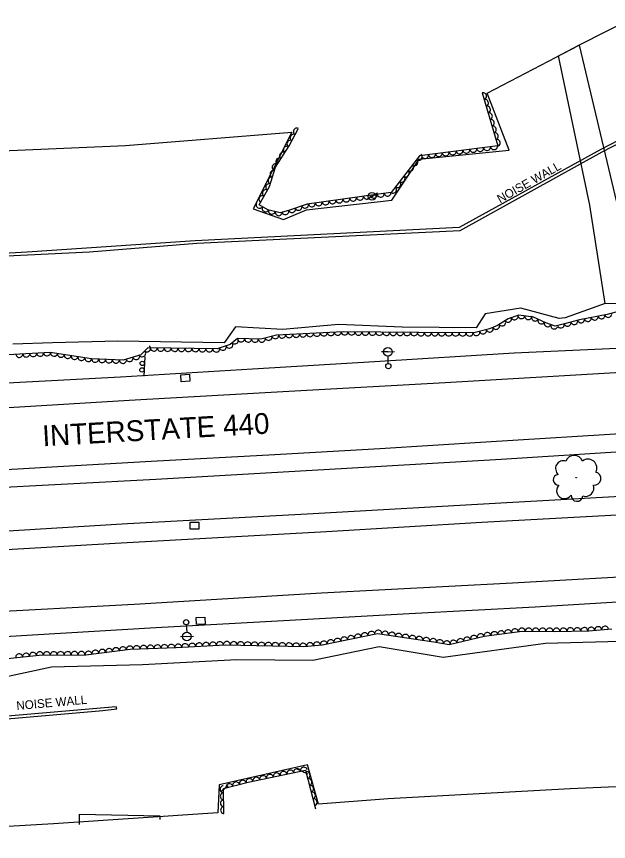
# Model space of a CAD drawing. Extents: x 1722896 to 1754269, y 648279 to 666297.
# Drawn here: x 1733941.2 to 1734282.4, y 649730.9 to 650206.1 of the extents above; entities that cross this region are included whole.
import ezdxf

# ---------------------------------------------------------------- set-up
doc = ezdxf.new("R2010")
doc.units = 0
for name, color, linetype in [('DESIGN - CENTERLINE - Proposed Text', 7, 'Continuous'), ('DESIGN - PUBLIC HEARING - Shapes', 7, 'Continuous'), ('DESIGN - SCRATCH - User 1', 7, 'Continuous'), ('DESIGN - SHEET - Linework', 7, 'Continuous'), ('SURVEY - CENTERLINE - Preliminary', 7, 'Continuous'), ('SURVEY - CENTERLINE - Preliminary Text', 7, 'Continuous'), ('SURVEY - DRAINAGE - Natural Features', 7, 'Continuous'), ('SURVEY - DTM - Breaklines', 7, 'Continuous'), ('SURVEY - VEGETATION - Features with Text', 7, 'Continuous')]:
    doc.layers.add(name, color=color, linetype=linetype)

msp = doc.modelspace()

# ---------------------------------------------------------------- linework, layer by layer
at = {"layer": 'DESIGN - CENTERLINE - Proposed Text'}
msp.add_lwpolyline([(1733977.46, 649740.61), (1733977.49, 649746.69), (1734023.84, 649745.72), (1734023.79, 649743.49)], dxfattribs=at)
at = {"layer": 'DESIGN - PUBLIC HEARING - Shapes'}
msp.add_line((1734015.07, 650010.09), (1734014.59, 649998.9), dxfattribs=at)
for centre in [(1734013.52, 650002.58), (1734013.68, 650006.32)]:
    msp.add_circle(centre, 1.25, dxfattribs=at)
at = {"layer": 'DESIGN - SCRATCH - User 1'}
for points in [[(1734278.65, 650128.23), (1734350.43, 650165.22), (1734349.5, 650166.68), (1734277.88, 650129.54), (1734277.89, 650129.51)], [(1734277.88, 650129.54), (1734196.4, 650084.53), (1734044.14, 650076.99), (1733947.26, 650070.45), (1733903.14, 650067.97), (1733846.39, 650062.48), (1733839.47, 650069.29), (1733763.37, 650059.77), (1733662.99, 650047.61), (1733636.81, 650044.61), (1733637.38, 650042.71)], [(1733637.38, 650042.71), (1733766.46, 650059.24), (1733839.18, 650067.97), (1733846.13, 650061.15), (1733903.71, 650066.74), (1733983.22, 650070.63), (1734045.19, 650075.66), (1734196.9, 650082.96), (1734278.65, 650128.23)], [(1733446.93, 649792.2), (1733629.48, 649793.9), (1733763.75, 649796.35), (1733855.98, 649797.74), (1733900.19, 649798.55), (1733990.9, 649806.46), (1733998.98, 649807.34), (1733998.66, 649808.57), (1733900.08, 649799.99), (1733813.41, 649798.68), (1733708.07, 649796.67), (1733567.5, 649794.67)]]:
    msp.add_lwpolyline(points, dxfattribs=at)
at = {"layer": 'SURVEY - CENTERLINE - Preliminary'}
for points in [[(1734255.58, 650184.4), (1734265.26, 650189.55), (1734298.02, 650206.14)], [(1733616.24, 650102.67), (1733750.82, 650119.57), (1733901.63, 650127.49), (1734004.1, 650131.83), (1734099.84, 650139.55), (1734077.61, 650095.37), (1734095.06, 650089.3), (1734108.26, 650094.81), (1734157.6, 650100.39), (1734173.27, 650123.92), (1734225.18, 650129.07), (1734212.49, 650161.95), (1734265.48, 650189.59), (1734286.97, 650099.14), (1734295.33, 650040.48)], [(1734295.33, 650040.48), (1734280.5, 650040.83), (1734271.58, 650097.44), (1734253.61, 650183.54), (1734255.58, 650184.4)], [(1734295.33, 650040.48), (1734280.5, 650040.83), (1734257.32, 650032.64), (1734253.86, 650032.17), (1734231.81, 650038.16), (1734211.33, 650034.81), (1734206.09, 650026.86), (1734163.53, 650027.2), (1734126.74, 650028.63), (1734094.69, 650025.93), (1734067.35, 650027.32), (1734060.9, 650018.13), (1733999.61, 650019.08), (1733961.95, 650018.16), (1733939.12, 650017.44)], [(1733607.23, 649802.24), (1733619.14, 649814.38), (1733681.37, 649817.4), (1733747.21, 649820.84), (1733813.29, 649817.46), (1733848.43, 649811.76), (1733887.09, 649813.53), (1733930.81, 649824.98), (1733961.4, 649831.52), (1734013.83, 649832.9), (1734068.15, 649835.67), (1734112.04, 649835.38), (1734150.25, 649843.32), (1734187.09, 649837.06), (1734246.01, 649845.16), (1734296.38, 649846.42)], [(1734348.77, 649765.16), (1734260.31, 649761.33), (1734155.46, 649755.52), (1734115.26, 649752.36), (1734108.91, 649775.12), (1734057.91, 649763.6), (1734057.16, 649747.42), (1733962.43, 649741), (1733870.56, 649735.75), (1733712.81, 649734.17), (1733563.48, 649730.91)]]:
    msp.add_lwpolyline(points, dxfattribs=at)
at = {"layer": 'SURVEY - CENTERLINE - Preliminary Text'}
for points in [[(1734301.81, 649956.07), (1734220.48, 649950.88), (1734131.61, 649945.81), (1734021.54, 649939.36), (1733919.47, 649934.02), (1733832.29, 649929.05), (1733727.11, 649923.18), (1733616.99, 649917.25), (1733531.68, 649913.99), (1733464.56, 649912.26), (1733406.75, 649912.72), (1733342.81, 649914.54), (1733274.96, 649919.59), (1733238.81, 649922.74), (1733185.09, 649929.55), (1733133.9, 649938.69), (1733073.43, 649951.76), (1733022.34, 649964.08), (1732970.97, 649979.26), (1732924.79, 649995.09), (1732879.46, 650012.26), (1732856.98, 650021.29), (1732850.17, 650024.36)], [(1733582.55, 649976.61), (1733628.65, 649978.32), (1733696.6, 649981.58), (1733766.42, 649985.88), (1733836.15, 649989.7), (1733906.78, 649993.59), (1734001.18, 649998.6), (1734077.19, 650003.19), (1734147.49, 650007.34), (1734227.94, 650012.49), (1734291.44, 650015.33)], [(1734306.6, 649930.59), (1734223.76, 649925.97), (1734108.71, 649919.44), (1734005.23, 649913.81), (1733895.38, 649907.1), (1733786.65, 649900.93), (1733684.61, 649895.58), (1733609.37, 649891.26), (1733530.4, 649888.22), (1733442.22, 649887.03), (1733342.17, 649889.65), (1733241.37, 649897), (1733146.01, 649910.52), (1733060.2, 649928.54), (1732976.3, 649951.63), (1732924.93, 649968.37), (1732878.63, 649985.6), (1732846.43, 649998.22), (1732835.13, 650003.3)], [(1734293.02, 650001.21), (1734188.32, 649995.12), (1734098.24, 649990.06), (1734006.21, 649984.89), (1733901.55, 649978.7), (1733802.93, 649973.42), (1733717.54, 649968.78), (1733632.4, 649964.05), (1733569.97, 649961.42)], [(1733592, 649926.51), (1733633.36, 649928.65), (1733711.88, 649932.96), (1733774.27, 649936.26), (1733841.26, 649939.94), (1733918.74, 649944.31), (1733961.58, 649946.66), (1734022.3, 649950.14), (1734086.65, 649953.74), (1734150.61, 649957.3), (1734211.64, 649961.07), (1734298.74, 649966.45)], [(1734316.03, 649884.62), (1734227.04, 649879.8), (1734116.98, 649873.99), (1734008.92, 649867.44), (1733915.96, 649862.48), (1733822.6, 649857.33), (1733730.22, 649851.85), (1733644.88, 649847.07), (1733564.26, 649843.52), (1733479.91, 649841.18), (1733381.77, 649842.06), (1733305.26, 649846.16), (1733233.28, 649851.95), (1733189.33, 649857.53), (1733142.07, 649864.89), (1733082.71, 649876.45), (1733033.05, 649888.27), (1732982.37, 649901.96), (1732935.11, 649916.49), (1732876.61, 649937.35), (1732823.05, 649958.66), (1732808.59, 649965.1)], [(1733584.68, 649879.55), (1733659.52, 649883.6), (1733738.79, 649887.91), (1733815.08, 649892.26), (1733909.01, 649897.53), (1733997.98, 649902.73), (1734119.95, 649909.44), (1734209.32, 649914.93), (1734308.59, 649920.32)], [(1733606.32, 649830.82), (1733646.3, 649832.85), (1733694, 649835.59), (1733748.79, 649838.16), (1733820.25, 649843.15), (1733890.32, 649846.28), (1733950.49, 649850.05), (1734021.45, 649854.25), (1734081.23, 649857.37), (1734167.46, 649862.21), (1734240.08, 649866.06), (1734319.03, 649870.8)]]:
    msp.add_lwpolyline(points, dxfattribs=at)
at = {"layer": 'SURVEY - DRAINAGE - Natural Features'}
for p, q in [((1734038.47, 649997.95), (1734038.47, 649997.95)), ((1734043.85, 649912.83), (1734043.85, 649912.83)), ((1734047.26, 649858), (1734047.26, 649858))]:
    msp.add_line(p, q, dxfattribs=at)
for points in [[(1734036.11, 649995.79), (1734035.84, 649999.78), (1734040.82, 650000.12), (1734041.1, 649996.13), (1734036.11, 649995.79)], [(1734041.35, 649910.84), (1734041.35, 649914.84), (1734046.35, 649914.83), (1734046.35, 649910.83), (1734041.35, 649910.84)], [(1734044.87, 649855.88), (1734044.67, 649859.87), (1734049.66, 649860.13), (1734049.86, 649856.13), (1734044.87, 649855.88)]]:
    msp.add_lwpolyline(points, dxfattribs=at)
at = {"layer": 'SURVEY - DTM - Breaklines'}
for p, q in [((1734146.05, 650102.54), (1734149.24, 650104.52)), ((1734146.05, 650102.54), (1734142.87, 650100.57)), ((1734155.28, 650012.99), (1734151.53, 650012.89)), ((1734155.28, 650012.99), (1734159.03, 650013.09)), ((1734155.46, 650006.24), (1734155.35, 650010.49)), ((1734039.06, 649855.73), (1734039.29, 649851.49)), ((1734039.42, 649848.99), (1734035.68, 649848.79)), ((1734039.42, 649848.99), (1734043.17, 649849.19))]:
    msp.add_line(p, q, dxfattribs=at)
for centre, radius in [((1734146.05, 650102.54), 2.25), ((1734155.28, 650012.99), 2.5), ((1734155.5, 650004.74), 1.5), ((1734038.98, 649857.23), 1.5), ((1734039.42, 649848.99), 2.5)]:
    msp.add_circle(centre, radius, dxfattribs=at)
at = {"layer": 'SURVEY - VEGETATION - Features with Text'}
for points in [[(1734209.63, 650162.11), (1734218.57, 650131.61), (1734173.5, 650125.9), (1734157.13, 650104.85), (1734149.75, 650103.73), (1734108.66, 650098.06), (1734097.89, 650094.37), (1734093.25, 650093.08), (1734086.13, 650094.72), (1734081, 650097.73), (1734087.04, 650108.27), (1734090.38, 650119.28), (1734098.32, 650131.67), (1734103.54, 650141.43)], [(1734295.8, 650038.25), (1734281.54, 650034.56), (1734265.73, 650031.38), (1734256.21, 650028.92), (1734251.65, 650027.81), (1734246.18, 650029.73), (1734239.25, 650032.95), (1734230.74, 650034.18), (1734224.6, 650031.98), (1734218.39, 650028.11), (1734213.74, 650026.14), (1734204.71, 650023.91), (1734172.83, 650024.1), (1734129.46, 650024.57), (1734091.02, 650022.6), (1734082.01, 650020.27), (1734068.5, 650020.61), (1734064.42, 650017.14), (1734056.82, 650014.71), (1734016.9, 650015.32), (1734012.87, 650011.16), (1734002.67, 650008.15), (1733984.42, 650008.96), (1733960.62, 650012.66), (1733936.2, 650011.24)], [(1733936.05, 649836.38), (1733954.29, 649838.31), (1733981.11, 649838.51), (1734006.65, 649841.68), (1734033.24, 649842.69), (1734061.4, 649844.27), (1734106.83, 649843.23), (1734117.36, 649844.25), (1734149.33, 649850.78), (1734181.66, 649845.91), (1734190.5, 649844.34), (1734210.72, 649849.15), (1734232.55, 649852.01), (1734251.17, 649851.89), (1734271.09, 649852.34), (1734284.35, 649853.4)], [(1734060.78, 649746.99), (1734060.43, 649761.44), (1734074.69, 649765.07), (1734107.73, 649772.01), (1734113.54, 649749.74)], [(1734109.17, 649769.62), (1734102.28, 649773.01)], [(1734063.21, 649763.03), (1734058.88, 649759.61)]]:
    msp.add_lwpolyline(points, dxfattribs=at)
msp.add_circle((1734263.76, 649940.48), 0.158, dxfattribs=at)
for centre, radius, start, end in [((1734262.58, 649948.19), 5.16, 21.2783, 158.8026), ((1734270.55, 649946.02), 5.13, 332.1742, 128.0127), ((1734256.4, 649945.74), 4.53, 72.2256, 229.0145), ((1734253.67, 649939.22), 3.11, 94.3418, 273.0874), ((1734274.26, 649939.94), 3.78, 262.4271, 77.4274), ((1734256.99, 649932.89), 4.52, 134.3624, 327.7821), ((1734269.15, 649934.6), 4.87, 252.2682, 19.1138), ((1734264.25, 649930.3), 3.44, 176.9811, 354.3003)]:
    msp.add_arc(centre, radius, start, end, dxfattribs=at)
for centre, major_axis in [((1734210.19, 650160.19), (0.56, -1.92)), ((1734211.32, 650156.35), (0.56, -1.92)), ((1734212.44, 650152.51), (0.56, -1.92)), ((1734213.57, 650148.67), (0.56, -1.92)), ((1734214.69, 650144.83), (0.56, -1.92)), ((1734102.73, 650139.92), (0.94, 1.76)), ((1734215.82, 650141), (0.56, -1.92)), ((1734100.84, 650136.39), (0.94, 1.76)), ((1734216.94, 650137.16), (0.56, -1.92)), ((1734096.89, 650129.44), (1.08, 1.68)), ((1734098.96, 650132.86), (0.94, 1.76)), ((1734218.07, 650133.32), (0.56, -1.92)), ((1734094.73, 650126.07), (1.08, 1.68)), ((1734180.66, 650126.8), (-1.98, -0.25)), ((1734184.62, 650127.31), (-1.98, -0.25)), ((1734188.59, 650127.81), (-1.98, -0.25)), ((1734192.56, 650128.31), (-1.98, -0.25)), ((1734196.53, 650128.82), (-1.98, -0.25)), ((1734200.5, 650129.32), (-1.98, -0.25)), ((1734204.46, 650129.82), (-1.98, -0.25)), ((1734208.43, 650130.32), (-1.98, -0.25)), ((1734212.4, 650130.83), (-1.98, -0.25)), ((1734216.37, 650131.33), (-1.98, -0.25)), ((1734092.58, 650122.7), (1.08, 1.68)), ((1734170.56, 650122.12), (-1.23, -1.58)), ((1734173.02, 650125.27), (-1.23, -1.58)), ((1734176.69, 650126.3), (-1.98, -0.25)), ((1734089.24, 650115.52), (0.58, 1.91)), ((1734090.42, 650119.34), (1.08, 1.68)), ((1734165.65, 650115.8), (-1.23, -1.58)), ((1734168.11, 650118.96), (-1.23, -1.58)), ((1734088.08, 650111.69), (0.58, 1.91)), ((1734163.19, 650112.65), (-1.23, -1.58)), ((1734086.82, 650107.9), (0.99, 1.74)), ((1734158.28, 650106.33), (-1.23, -1.58)), ((1734160.74, 650109.49), (-1.23, -1.58)), ((1734082.85, 650100.96), (0.99, 1.74)), ((1734084.83, 650104.43), (0.99, 1.74)), ((1734147.11, 650103.36), (-1.98, -0.27)), ((1734151.07, 650103.93), (-1.98, -0.3)), ((1734155.03, 650104.53), (-1.98, -0.3)), ((1734081.24, 650097.59), (-1.73, 1.01)), ((1734111.45, 650098.45), (-1.98, -0.27)), ((1734115.41, 650098.99), (-1.98, -0.27)), ((1734119.38, 650099.54), (-1.98, -0.27)), ((1734123.34, 650100.09), (-1.98, -0.27)), ((1734127.3, 650100.63), (-1.98, -0.27)), ((1734131.26, 650101.18), (-1.98, -0.27)), ((1734135.23, 650101.72), (-1.98, -0.27)), ((1734139.19, 650102.27), (-1.98, -0.27)), ((1734143.15, 650102.82), (-1.98, -0.27)), ((1734084.69, 650095.56), (-1.73, 1.01)), ((1734088.4, 650094.19), (-1.95, 0.45)), ((1734092.3, 650093.3), (-1.95, 0.45)), ((1734096.16, 650093.89), (-1.93, -0.54)), ((1734099.98, 650095.08), (-1.89, -0.65)), ((1734103.76, 650096.38), (-1.89, -0.65)), ((1734107.54, 650097.68), (-1.89, -0.65)), ((1734224.54, 650031.94), (-1.7, -1.06)), ((1734228.3, 650033.31), (-1.88, -0.67)), ((1734232.14, 650033.97), (-1.98, 0.29)), ((1734236.1, 650033.4), (-1.98, 0.29)), ((1734239.99, 650032.61), (-1.81, 0.84)), ((1734266.56, 650031.55), (-1.96, -0.39)), ((1734270.49, 650032.34), (-1.96, -0.39)), ((1734274.41, 650033.12), (-1.96, -0.39)), ((1734278.33, 650033.91), (-1.96, -0.39)), ((1734282.24, 650034.74), (-1.94, -0.5)), ((1734217.7, 650027.82), (-1.84, -0.78)), ((1734221.15, 650029.83), (-1.7, -1.06)), ((1734243.62, 650030.92), (-1.81, 0.84)), ((1734247.29, 650029.34), (-1.89, 0.66)), ((1734251.06, 650028.02), (-1.89, 0.66)), ((1734254.93, 650028.61), (-1.94, -0.47)), ((1734258.81, 650029.59), (-1.94, -0.5)), ((1734262.68, 650030.59), (-1.94, -0.5)), ((1734090.39, 650022.44), (-1.94, -0.5)), ((1734094.36, 650022.78), (-2, -0.1)), ((1734098.36, 650022.98), (-2, -0.1)), ((1734102.35, 650023.18), (-2, -0.1)), ((1734106.35, 650023.39), (-2, -0.1)), ((1734110.34, 650023.59), (-2, -0.1)), ((1734114.34, 650023.8), (-2, -0.1)), ((1734118.33, 650024), (-2, -0.1)), ((1734122.33, 650024.21), (-2, -0.1)), ((1734126.32, 650024.41), (-2, -0.1)), ((1734130.32, 650024.56), (-2, 0.02)), ((1734134.32, 650024.52), (-2, 0.02)), ((1734138.32, 650024.47), (-2, 0.02)), ((1734142.32, 650024.43), (-2, 0.02)), ((1734146.32, 650024.39), (-2, 0.02)), ((1734150.32, 650024.34), (-2, 0.02)), ((1734154.31, 650024.3), (-2, 0.02)), ((1734158.31, 650024.26), (-2, 0.02)), ((1734162.31, 650024.21), (-2, 0.02)), ((1734166.31, 650024.17), (-2, 0.02)), ((1734170.31, 650024.12), (-2, 0.02)), ((1734174.31, 650024.09), (-2, 0.01)), ((1734178.31, 650024.06), (-2, 0.01)), ((1734182.31, 650024.04), (-2, 0.01)), ((1734186.31, 650024.02), (-2, 0.01)), ((1734190.31, 650023.99), (-2, 0.01)), ((1734194.31, 650023.97), (-2, 0.01)), ((1734198.31, 650023.94), (-2, 0.01)), ((1734202.31, 650023.92), (-2, 0.01)), ((1734206.27, 650024.29), (-1.94, -0.48)), ((1734210.15, 650025.25), (-1.94, -0.48)), ((1734214.02, 650026.26), (-1.84, -0.78)), ((1734063.97, 650016.99), (-1.91, -0.61)), ((1734067.1, 650019.42), (-1.52, -1.3)), ((1734070.67, 650020.55), (-2, 0.05)), ((1734074.67, 650020.45), (-2, 0.05)), ((1734078.66, 650020.35), (-2, 0.05)), ((1734082.64, 650020.44), (-1.94, -0.5)), ((1734086.52, 650021.44), (-1.94, -0.5)), ((1734013.72, 650012.04), (-1.39, -1.43)), ((1734016.5, 650014.91), (-1.39, -1.43)), ((1734020.33, 650015.27), (-2, 0.03)), ((1734024.33, 650015.21), (-2, 0.03)), ((1734028.33, 650015.14), (-2, 0.03)), ((1734032.33, 650015.08), (-2, 0.03)), ((1734036.33, 650015.02), (-2, 0.03)), ((1734040.32, 650014.96), (-2, 0.03)), ((1734044.32, 650014.9), (-2, 0.03)), ((1734048.32, 650014.84), (-2, 0.03)), ((1734052.32, 650014.78), (-2, 0.03)), ((1734056.32, 650014.71), (-2, 0.03)), ((1734060.16, 650015.77), (-1.91, -0.61)), ((1733942.85, 650011.63), (-2, -0.12)), ((1733946.85, 650011.86), (-2, -0.12)), ((1733950.84, 650012.09), (-2, -0.12)), ((1733954.83, 650012.33), (-2, -0.12)), ((1733958.83, 650012.56), (-2, -0.12)), ((1733962.8, 650012.32), (-1.98, 0.31)), ((1733966.75, 650011.71), (-1.98, 0.31)), ((1733970.7, 650011.09), (-1.98, 0.31)), ((1733974.66, 650010.48), (-1.98, 0.31)), ((1733978.61, 650009.86), (-1.98, 0.31)), ((1733982.56, 650009.25), (-1.98, 0.31)), ((1733986.54, 650008.87), (-2, 0.09)), ((1733990.53, 650008.69), (-2, 0.09)), ((1733994.53, 650008.51), (-2, 0.09)), ((1733998.52, 650008.33), (-2, 0.09)), ((1734002.52, 650008.16), (-2, 0.09)), ((1734006.36, 650009.24), (-1.92, -0.57)), ((1734010.2, 650010.38), (-1.92, -0.57)), ((1734141.84, 649849.25), (1.96, 0.4)), ((1734145.76, 649850.05), (1.96, 0.4)), ((1734149.68, 649850.73), (1.98, -0.3)), ((1734153.63, 649850.13), (1.98, -0.3)), ((1734157.59, 649849.54), (1.98, -0.3)), ((1734212.6, 649849.4), (1.98, 0.26)), ((1734216.56, 649849.91), (1.98, 0.26)), ((1734220.53, 649850.43), (1.98, 0.26)), ((1734224.5, 649850.95), (1.98, 0.26)), ((1734228.46, 649851.47), (1.98, 0.26)), ((1734232.43, 649851.99), (1.98, 0.26)), ((1734236.43, 649851.98), (2, -0.01)), ((1734240.43, 649851.96), (2, -0.01)), ((1734244.43, 649851.93), (2, -0.01)), ((1734248.43, 649851.9), (2, -0.01)), ((1734252.43, 649851.92), (2, 0.05)), ((1734256.43, 649852.01), (2, 0.05)), ((1734260.42, 649852.1), (2, 0.05)), ((1734264.42, 649852.19), (2, 0.05)), ((1734268.42, 649852.28), (2, 0.05)), ((1734272.42, 649852.45), (1.99, 0.16)), ((1734276.41, 649852.77), (1.99, 0.16)), ((1734280.39, 649853.08), (1.99, 0.16)), ((1734118.32, 649844.44), (1.96, 0.4)), ((1734122.24, 649845.24), (1.96, 0.4)), ((1734126.16, 649846.05), (1.96, 0.4)), ((1734130.08, 649846.85), (1.96, 0.4)), ((1734134, 649847.65), (1.96, 0.4)), ((1734137.92, 649848.45), (1.96, 0.4)), ((1734161.54, 649848.94), (1.98, -0.3)), ((1734165.5, 649848.34), (1.98, -0.3)), ((1734169.45, 649847.75), (1.98, -0.3)), ((1734173.41, 649847.15), (1.98, -0.3)), ((1734177.36, 649846.56), (1.98, -0.3)), ((1734181.32, 649845.96), (1.98, -0.3)), ((1734185.26, 649845.27), (1.97, -0.35)), ((1734189.2, 649844.57), (1.97, -0.35)), ((1734193.11, 649844.96), (1.95, 0.46)), ((1734197, 649845.88), (1.95, 0.46)), ((1734200.89, 649846.81), (1.95, 0.46)), ((1734204.78, 649847.74), (1.95, 0.46)), ((1734208.67, 649848.66), (1.95, 0.46)), ((1733994.56, 649840.18), (1.98, 0.25)), ((1733998.53, 649840.67), (1.98, 0.25)), ((1734002.5, 649841.16), (1.98, 0.25)), ((1734006.47, 649841.65), (1.98, 0.25)), ((1734010.46, 649841.82), (2, 0.08)), ((1734014.46, 649841.97), (2, 0.08)), ((1734018.46, 649842.13), (2, 0.08)), ((1734022.46, 649842.28), (2, 0.08)), ((1734026.45, 649842.43), (2, 0.08)), ((1734030.45, 649842.58), (2, 0.08)), ((1734034.45, 649842.76), (2, 0.11)), ((1734038.44, 649842.98), (2, 0.11)), ((1734042.43, 649843.21), (2, 0.11)), ((1734046.43, 649843.43), (2, 0.11)), ((1734050.42, 649843.66), (2, 0.11)), ((1734054.41, 649843.88), (2, 0.11)), ((1734058.41, 649844.11), (2, 0.11)), ((1734062.4, 649844.25), (2, -0.05)), ((1734066.4, 649844.16), (2, -0.05)), ((1734070.4, 649844.07), (2, -0.05)), ((1734074.4, 649843.98), (2, -0.05)), ((1734078.4, 649843.89), (2, -0.05)), ((1734082.4, 649843.79), (2, -0.05)), ((1734086.4, 649843.7), (2, -0.05)), ((1734090.4, 649843.61), (2, -0.05)), ((1734094.39, 649843.52), (2, -0.05)), ((1734098.39, 649843.43), (2, -0.05)), ((1734102.39, 649843.34), (2, -0.05)), ((1734106.39, 649843.24), (2, -0.05)), ((1734110.38, 649843.58), (1.99, 0.19)), ((1734114.36, 649843.96), (1.99, 0.19)), ((1733942.73, 649837.09), (1.99, 0.21)), ((1733946.71, 649837.51), (1.99, 0.21)), ((1733950.68, 649837.93), (1.99, 0.21)), ((1733954.66, 649838.31), (2, 0.02)), ((1733958.66, 649838.34), (2, 0.02)), ((1733962.66, 649838.37), (2, 0.02)), ((1733966.66, 649838.4), (2, 0.02)), ((1733970.66, 649838.43), (2, 0.02)), ((1733974.66, 649838.46), (2, 0.02)), ((1733978.66, 649838.49), (2, 0.02)), ((1733982.65, 649838.7), (1.98, 0.25)), ((1733986.62, 649839.19), (1.98, 0.25)), ((1733990.59, 649839.69), (1.98, 0.25)), ((1734091.16, 649768.53), (1.96, 0.41)), ((1734095.07, 649769.35), (1.96, 0.41)), ((1734098.99, 649770.17), (1.96, 0.41)), ((1734102.9, 649770.99), (1.96, 0.41)), ((1734106.82, 649771.82), (1.96, 0.41)), ((1734108.5, 649769.04), (0.51, -1.94)), ((1734071.62, 649764.29), (1.94, 0.49)), ((1734075.5, 649765.24), (1.96, 0.41)), ((1734079.41, 649766.06), (1.96, 0.41)), ((1734083.33, 649766.88), (1.96, 0.41)), ((1734087.24, 649767.71), (1.96, 0.41)), ((1734109.52, 649765.17), (0.51, -1.94)), ((1734060.44, 649760.98), (-0.05, 2)), ((1734063.86, 649762.31), (1.94, 0.49)), ((1734067.74, 649763.3), (1.94, 0.49)), ((1734110.53, 649761.3), (0.51, -1.94)), ((1734060.53, 649756.99), (-0.05, 2)), ((1734111.54, 649757.43), (0.51, -1.94)), ((1734060.63, 649752.99), (-0.05, 2)), ((1734112.55, 649753.56), (0.51, -1.94)), ((1734060.73, 649748.99), (-0.05, 2))]:
    msp.add_ellipse(centre, major_axis=major_axis, ratio=0.940188, start_param=0, end_param=3.141593, dxfattribs=at)

# ---------------------------------------------------------------- texts
at = {"layer": 'DESIGN - SCRATCH - User 1'}
for rotation, p in [(29.3909, (1734219.93, 650098.44)), (5.1159, (1733941.37, 649806.61))]:
    msp.add_text('NOISE WALL', height=5, rotation=rotation, dxfattribs=at).set_placement(p)
at = {"layer": 'DESIGN - SHEET - Linework'}
msp.add_text('INTERSTATE 440', height=12, rotation=3.2333, dxfattribs=at).set_placement((1733956.41, 649958.54))

doc.saveas('drawing.dxf')
